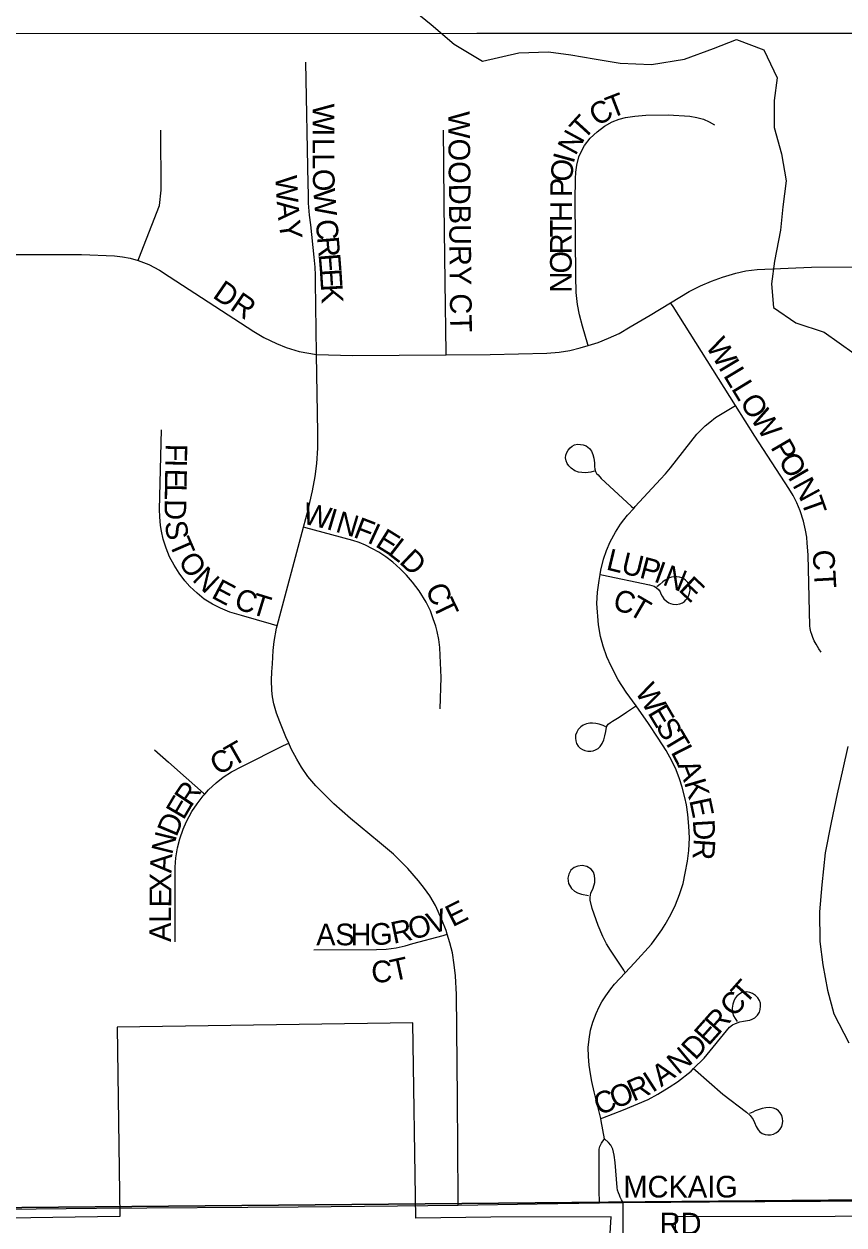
# Model space of a CAD drawing. Extents: x 0 to 680, y 0 to 440.
# Drawn here: x 441 to 447.31, y 330.74 to 339.97 of the extents above; entities that cross this region are included whole.
import ezdxf

# ---------------------------------------------------------------- set-up
doc = ezdxf.new("R2010")
doc.units = 0
for name, color, linetype in [('GM_X_City_Street', 7, 'Continuous'), ('GM_X_City_Street_Text', 7, 'Continuous'), ('GM_X_Corporation', 7, 'Continuous'), ('GM_X_County_Road', 7, 'Continuous'), ('GM_X_Minor_River', 7, 'Continuous'), ('GM_X_Section', 7, 'Continuous'), ('GM_X_Township_Subdivision', 7, 'Continuous')]:
    doc.layers.add(name, color=color, linetype=linetype)

msp = doc.modelspace()

# ---------------------------------------------------------------- linework, layer by layer
at = {"layer": 'GM_X_City_Street'}
for points in [[(443.2486, 337.4308), (443.2485, 337.4357), (443.2408, 337.989), (443.2401, 338.0396), (443.2372, 338.1032), (443.2296, 338.1797), (443.2046, 338.4275), (443.1948, 338.5024), (443.1866, 338.5938), (443.185, 338.6671), (443.1841, 338.7412), (443.1657, 339.6776)], [(445.3388, 337.4996), (445.3364, 337.5079), (445.2957, 337.648), (445.2726, 337.7351), (445.2565, 337.8156), (445.2454, 337.9065), (445.2425, 338.0337), (445.2376, 338.6137), (445.2413, 338.7817), (445.2424, 338.8324), (445.2503, 338.8877), (445.2674, 338.9499), (445.2878, 338.9952), (445.31, 339.0384), (445.3529, 339.0947), (445.4067, 339.1435), (445.4638, 339.1875), (445.5231, 339.2192), (445.5779, 339.2396), (445.6265, 339.254), (445.6968, 339.2642), (445.7832, 339.2699), (445.9532, 339.2736), (446.1206, 339.2642), (446.176, 339.2543), (446.2265, 339.2396), (446.2705, 339.2202), (446.3119, 339.1969)], [(441.8745, 338.1537), (441.8802, 338.1682), (442.0397, 338.575), (442.0535, 338.6946), (442.0502, 339.1569)], [(444.2446, 337.4279), (444.2445, 337.4411), (444.2377, 337.99), (444.2303, 338.5825), (444.2274, 338.9067), (444.2252, 339.1561)], [(440.7016, 338.1998), (441.4396, 338.1982), (441.6928, 338.1889), (441.7558, 338.1827), (441.8128, 338.1712), (441.8745, 338.1537)], [(441.8745, 338.1537), (441.9562, 338.1223), (442.0393, 338.0783), (442.1145, 338.0297), (442.7662, 337.6071), (442.8412, 337.5616), (442.939, 337.5144), (443.0139, 337.4834), (443.115, 337.4524), (443.2486, 337.4308)], [(445.9731, 337.8283), (446.1162, 337.9146), (446.2018, 337.9577), (446.2866, 337.9943), (446.373, 338.0262), (446.476, 338.0561), (446.5523, 338.0735), (446.64, 338.0844), (447.0572, 338.1018), (447.5499, 338.1046)], [(445.3388, 337.4996), (445.4147, 337.5225), (445.4947, 337.5555), (445.576, 337.5926), (445.6619, 337.6418), (445.815, 337.7331), (445.9731, 337.8283)], [(446.4716, 337.0376), (445.9915, 337.799), (445.9731, 337.8283)], [(443.1476, 336.1016), (443.183, 336.2343), (443.216, 336.3805), (443.2365, 336.493), (443.2502, 336.5924), (443.2567, 336.7096), (443.2572, 336.8287), (443.2486, 337.4308)], [(443.2486, 337.4308), (443.2499, 337.4305), (443.5217, 337.4229), (444.2446, 337.4279)], [(444.2446, 337.4279), (444.5843, 337.4303), (445.0209, 337.4414), (445.1147, 337.4492), (445.1979, 337.4622), (445.2777, 337.4818), (445.3388, 337.4996)], [(445.6889, 336.2471), (445.7013, 336.2609), (445.8961, 336.4705), (445.9331, 336.5131), (445.9728, 336.5595), (446.176, 336.8175), (446.2115, 336.8539), (446.2401, 336.8812), (446.2739, 336.9111), (446.3195, 336.945), (446.3689, 336.9775), (446.46, 337.0308), (446.4716, 337.0376)], [(447.1325, 335.142), (447.1148, 335.1662), (447.0922, 335.2033), (447.0784, 335.2285), (447.0672, 335.2532), (447.0587, 335.2779), (447.0526, 335.2965), (447.047, 335.3227), (447.0445, 335.3438), (447.0305, 335.8907), (447.0248, 335.979), (447.0204, 336.0251), (447.0117, 336.0784), (446.9956, 336.1473), (446.9701, 336.229), (446.9445, 336.2888), (446.9152, 336.3462), (446.8839, 336.4002), (446.6201, 336.802), (446.4716, 337.0376)], [(442.9454, 335.3446), (442.9008, 335.3574), (442.6694, 335.4218), (442.5799, 335.4495), (442.5092, 335.478), (442.4483, 335.5107), (442.3841, 335.5497), (442.3289, 335.594), (442.2718, 335.6466), (442.2345, 335.6898), (442.1903, 335.7478), (442.1515, 335.8091), (442.1171, 335.8729), (442.0901, 335.9409), (442.068, 336.0105), (442.0546, 336.0705), (442.0469, 336.1159), (442.0414, 336.1819), (442.0394, 336.2369), (442.0554, 336.8518)], [(445.3858, 336.5326), (445.3583, 336.5246), (445.3379, 336.5222), (445.3161, 336.5211), (445.2903, 336.5233), (445.2635, 336.5254), (445.2366, 336.5348), (445.2084, 336.555), (445.1893, 336.5731), (445.1757, 336.5927), (445.1691, 336.6115), (445.1649, 336.6362), (445.1674, 336.6548), (445.1736, 336.6753), (445.1842, 336.6952), (445.199, 336.7122), (445.2151, 336.7257), (445.2344, 336.7346), (445.2563, 336.7394), (445.2786, 336.739), (445.2997, 336.7348), (445.3236, 336.7266), (445.3481, 336.7085), (445.3641, 336.6869), (445.3755, 336.6618), (445.3829, 336.6325), (445.3861, 336.5967), (445.3865, 336.5695), (445.3887, 336.5478), (445.3945, 336.5304), (445.4032, 336.5159), (445.4149, 336.5035), (445.4382, 336.4775), (445.6703, 336.2642), (445.6889, 336.2471)], [(445.4309, 335.738), (445.4371, 335.7715), (445.457, 335.8552), (445.4805, 335.9224), (445.509, 335.9905), (445.5498, 336.0629), (445.5875, 336.1249), (445.6131, 336.1594), (445.6418, 336.1946), (445.6889, 336.2471)], [(442.9454, 335.3446), (443.1476, 336.1016)], [(444.199, 334.7042), (444.2061, 334.9462), (444.1999, 335.114), (444.1961, 335.1756), (444.1886, 335.2372), (444.1762, 335.2994), (444.1663, 335.3418), (444.1466, 335.3978), (444.1247, 335.4577), (444.0911, 335.5254), (444.0372, 335.6127), (443.9859, 335.6785), (443.9396, 335.734), (443.8928, 335.7821), (443.834, 335.8332), (443.7818, 335.8736), (443.728, 335.9087), (443.6782, 335.9367), (443.6256, 335.9638), (443.5761, 335.9833), (443.5276, 335.999), (443.3657, 336.0425), (443.1662, 336.0966), (443.1476, 336.1016)], [(445.7071, 334.7269), (445.6317, 334.8323), (445.5706, 334.9269), (445.5147, 335.0323), (445.4823, 335.1038), (445.4543, 335.1875), (445.4336, 335.2616), (445.4181, 335.35), (445.4062, 335.5161), (445.4111, 335.6033), (445.4224, 335.6926), (445.4309, 335.738)], [(445.4309, 335.738), (445.4431, 335.7353), (445.8095, 335.6576), (445.8291, 335.6529), (445.8461, 335.6473), (445.8646, 335.6366), (445.8795, 335.6224), (445.8916, 335.6049), (445.8983, 335.5884), (445.9081, 335.5712), (445.9214, 335.552), (445.9406, 335.5336), (445.9597, 335.5211), (445.973, 335.515), (445.9892, 335.5104), (446.0146, 335.5078), (446.0433, 335.5122), (446.0638, 335.5211), (446.0794, 335.5296), (446.0914, 335.5422), (446.1008, 335.5545), (446.1112, 335.5718), (446.1193, 335.5952), (446.1228, 335.6181), (446.1197, 335.6413), (446.1134, 335.6604), (446.1034, 335.6781), (446.0887, 335.6943), (446.0742, 335.7048), (446.0583, 335.7121), (446.0411, 335.7174), (446.02, 335.72), (445.9994, 335.7195), (445.9802, 335.7167), (445.9641, 335.7116), (445.9499, 335.7048), (445.9313, 335.6943), (445.9138, 335.6816), (445.8892, 335.6613), (445.8678, 335.6427)], [(443.0335, 334.4417), (443.0123, 334.4899), (442.9666, 334.6056), (442.9405, 334.6724), (442.9194, 334.7425), (442.9096, 334.7979), (442.9047, 334.8451), (442.9014, 334.9266), (442.9031, 334.9902), (442.9079, 335.0521), (442.9143, 335.1542), (442.9226, 335.2233), (442.94, 335.3249), (442.9454, 335.3446)], [(445.4749, 334.5672), (445.4534, 334.5771), (445.4244, 334.587), (445.398, 334.5927), (445.3724, 334.5952), (445.3518, 334.5957), (445.3253, 334.5903), (445.3003, 334.5794), (445.2824, 334.5672), (445.2626, 334.5449), (445.2502, 334.5258), (445.2419, 334.5036), (445.2402, 334.4796), (445.2437, 334.4585), (445.2486, 334.4383), (445.2609, 334.4176), (445.2757, 334.4036), (445.2948, 334.392), (445.3121, 334.3854), (445.3369, 334.3807), (445.3592, 334.3796), (445.3757, 334.3829), (445.3955, 334.3903), (445.4146, 334.4011), (445.4302, 334.416), (445.4468, 334.4374), (445.4584, 334.4656), (445.4658, 334.4969), (445.4736, 334.5318), (445.4782, 334.5498), (445.4831, 334.5705), (445.4931, 334.5861), (445.5112, 334.6002), (445.5268, 334.6109), (445.5765, 334.641), (445.6342, 334.6789), (445.6955, 334.7192), (445.7071, 334.7269)], [(445.6243, 332.6756), (445.6946, 332.751), (445.8255, 332.8952), (445.8681, 332.9523), (445.9047, 333.0044), (445.9305, 333.0461), (445.9746, 333.1232), (446.0114, 333.1985), (446.0423, 333.2775), (446.0686, 333.3614), (446.0862, 333.4417), (446.1034, 333.5328), (446.1127, 333.6161), (446.1187, 333.713), (446.1145, 333.8036), (446.1056, 333.8935), (446.0945, 333.9668), (446.0824, 334.0236), (446.0623, 334.1022), (446.0425, 334.1669), (446.0157, 334.2354), (445.9835, 334.3052), (445.9391, 334.3841), (445.8776, 334.4795), (445.804, 334.5912), (445.7071, 334.7269)], [(441.9999, 334.3901), (442.1094, 334.2938), (442.2453, 334.1742), (442.3789, 334.0567), (442.3875, 334.049)], [(442.3875, 334.049), (442.4168, 334.0825), (442.4745, 334.1356), (442.5305, 334.179), (442.5943, 334.2203), (442.6722, 334.2609), (442.9941, 334.422), (443.0335, 334.4417)], [(444.2538, 332.9709), (444.2454, 332.9992), (444.2134, 333.0833), (444.1629, 333.1925), (444.1189, 333.2659), (444.0797, 333.3243), (444.0325, 333.3832), (443.9518, 333.4769), (443.8402, 333.587), (443.7331, 333.6779), (443.5093, 333.8624), (443.3815, 333.9742), (443.2434, 334.1117), (443.1818, 334.1851), (443.131, 334.2568), (443.0954, 334.3171), (443.0527, 334.3984), (443.0335, 334.4417)], [(442.1601, 332.9124), (442.1588, 333.4879), (442.1652, 333.5586), (442.1777, 333.6367), (442.1962, 333.7051), (442.2223, 333.78), (442.2479, 333.8395), (442.2887, 333.9147), (442.3289, 333.9739), (442.3767, 334.0366), (442.3875, 334.049)], [(445.6243, 332.6756), (445.6119, 332.6956), (445.5094, 332.8495), (445.4801, 332.8984), (445.4513, 332.9544), (445.4154, 333.0388), (445.3686, 333.1692), (445.3531, 333.2327), (445.3531, 333.2559), (445.3591, 333.2867), (445.3764, 333.3267), (445.3899, 333.3684), (445.391, 333.395), (445.387, 333.4227), (445.3788, 333.4476), (445.3618, 333.4709), (445.3287, 333.4915), (445.2922, 333.4988), (445.2592, 333.4951), (445.2308, 333.4846), (445.2055, 333.4647), (445.1884, 333.4341), (445.1815, 333.4038), (445.1867, 333.3606), (445.2094, 333.3235), (445.2324, 333.3036), (445.2568, 333.2889), (445.286, 333.2791), (445.3398, 333.2706)], [(443.2273, 332.8503), (443.7083, 332.8534), (443.7848, 332.8568), (443.8614, 332.8666), (443.9299, 332.8828), (443.9901, 332.9007), (444.2232, 332.9628), (444.2538, 332.9709)], [(444.3376, 330.8885), (444.3373, 330.9418), (444.3337, 331.7099), (444.3258, 332.508), (444.3172, 332.6527), (444.308, 332.7362), (444.2936, 332.8285), (444.2737, 332.9041), (444.2538, 332.9709)], [(445.4354, 331.5533), (445.3844, 331.7593), (445.3664, 331.8379), (445.3552, 331.8967), (445.346, 331.9652), (445.3409, 332.0311), (445.3389, 332.0991), (445.3453, 332.1631), (445.3573, 332.2329), (445.3753, 332.2952), (445.3994, 332.3627), (445.423, 332.4139), (445.444, 332.4517), (445.4751, 332.4983), (445.5118, 332.5516), (445.5417, 332.587), (445.6243, 332.6756)], [(446.1501, 331.9382), (446.2309, 332.019), (446.4256, 332.257), (446.4492, 332.275), (446.4712, 332.2859), (446.5056, 332.2971), (446.5346, 332.3021), (446.5656, 332.3074), (446.5824, 332.3101), (446.6012, 332.3187), (446.6208, 332.3289), (446.6419, 332.3487), (446.657, 332.3709), (446.6628, 332.3919), (446.6657, 332.4194), (446.6637, 332.4422), (446.657, 332.4629), (446.6451, 332.4814), (446.6251, 332.5013), (446.6028, 332.516), (446.5832, 332.5245), (446.5608, 332.5279), (446.5375, 332.5259), (446.518, 332.5206), (446.497, 332.5085), (446.4822, 332.4956), (446.4687, 332.4803), (446.4585, 332.4578), (446.4513, 332.4332), (446.4462, 332.4034), (446.4505, 332.3694), (446.4578, 332.3448), (446.4694, 332.3238), (446.4846, 332.2991)], [(445.4354, 331.5533), (445.4512, 331.5593), (445.6107, 331.62), (445.8013, 331.7007), (445.8753, 331.7421), (445.9625, 331.7945), (446.0262, 331.8356), (446.1301, 331.9183), (446.1501, 331.9382)], [(446.1501, 331.9382), (446.1643, 331.9257), (446.374, 331.7406), (446.5567, 331.604), (446.5848, 331.5773), (446.6085, 331.5466), (446.6196, 331.5222), (446.6316, 331.4927), (446.6385, 331.4801), (446.6461, 331.4674), (446.6595, 331.4522), (446.6777, 331.4388), (446.7001, 331.4319), (446.7215, 331.4281), (446.7406, 331.4297), (446.7647, 331.4338), (446.784, 331.4431), (446.8021, 331.4564), (446.8162, 331.471), (446.8277, 331.4917), (446.835, 331.5152), (446.8371, 331.5347), (446.8344, 331.555), (446.8282, 331.577), (446.8154, 331.599), (446.8027, 331.6124), (446.7854, 331.6249), (446.7643, 331.6335), (446.7378, 331.6383), (446.7064, 331.6368), (446.6784, 331.6319), (446.6546, 331.6236), (446.6239, 331.6123), (446.6054, 331.6036), (446.5804, 331.592)], [(445.4652, 331.3983), (445.4397, 331.536), (445.4354, 331.5533)], [(445.4255, 330.9051), (445.4241, 331.003), (445.4228, 331.0902), (445.423, 331.2235), (445.423, 331.2827), (445.4241, 331.3184), (445.4285, 331.3395), (445.4408, 331.3639), (445.4652, 331.3983)], [(445.607, 330.908), (445.596, 330.9275), (445.5856, 330.9492), (445.5786, 330.9639), (445.5709, 330.9829), (445.5648, 331.0038), (445.5613, 331.0238), (445.545, 331.2149), (445.5395, 331.2729), (445.5285, 331.3196), (445.5129, 331.3484), (445.4951, 331.3695), (445.4652, 331.3983)], [(445.607, 330.908), (445.9735, 330.9114), (446.2724, 330.9129)]]:
    msp.add_lwpolyline(points, dxfattribs=at)
at = {"layer": 'GM_X_Corporation'}
for points in [[(432.4035, 339.285), (435.5878, 339.2856), (435.5877, 339.8995), (444.4829, 339.9013), (449.0341, 339.9022)], [(445.5048, 330.6277), (445.5155, 330.7981), (444.5882, 330.7962), (444.0115, 330.788), (443.9901, 332.2896), (441.713, 332.2571), (441.7338, 330.7993), (439.5011, 330.7675), (439.478, 332.382), (438.8773, 332.3734), (438.9004, 330.7589), (438.0395, 330.7466), (437.2449, 329.0442)], [(450.9331, 330.8092), (446.0089, 330.7991), (446.0091, 329.4184)]]:
    msp.add_lwpolyline(points, dxfattribs=at)
at = {"layer": 'GM_X_County_Road'}
for points in [[(439.8573, 330.8461), (440.3898, 330.852), (441.554, 330.8648)], [(441.554, 330.8648), (443.1061, 330.8751), (443.8719, 330.882)], [(443.8719, 330.882), (444.3376, 330.8885)], [(444.3376, 330.8885), (444.9461, 330.8972), (445.4255, 330.9051)], [(445.4255, 330.9051), (445.607, 330.908)], [(446.2724, 330.9129), (447.1274, 330.9196), (448.0923, 330.9267), (449.8265, 330.9439)]]:
    msp.add_lwpolyline(points, dxfattribs=at)
at = {"layer": 'GM_X_Minor_River'}
for points in [[(441.1334, 344.0457), (441.1434, 343.8448), (441.1606, 343.6706), (441.1977, 343.4894), (441.2484, 343.3212), (441.3183, 343.0993), (441.3819, 342.9042), (441.4587, 342.6954), (441.5418, 342.4666), (441.6316, 342.2376), (441.7475, 341.9613), (441.8765, 341.6781), (441.9861, 341.4287), (442.1829, 341.1913), (442.5074, 340.9917), (442.8126, 340.8394), (443.0779, 340.7011), (443.3165, 340.5633), (443.5085, 340.4396), (443.7068, 340.2957), (443.9116, 340.1451), (444.1295, 339.9674), (444.3076, 339.8172), (444.5262, 339.6864)], [(444.5262, 339.6864), (444.8048, 339.7501), (445.0323, 339.7583), (445.2056, 339.7342), (445.3854, 339.7034), (445.5853, 339.672), (445.8258, 339.6598), (446.0808, 339.7008), (446.3034, 339.7826), (446.4789, 339.8521), (446.6911, 339.7736), (446.793, 339.5574), (446.769, 339.3841), (446.7709, 339.1767), (446.8264, 338.9749), (446.8617, 338.7668), (446.837, 338.5667), (446.8195, 338.3866), (446.7738, 338.1469), (446.7498, 337.9736), (446.7656, 337.7927), (446.9368, 337.6751), (447.1558, 337.6032), (447.386, 337.4375)], [(447.3363, 334.4164), (447.2988, 334.2433), (447.2542, 334.0505), (447.209, 333.8309), (447.1635, 333.5979), (447.1378, 333.351), (447.1196, 333.1442), (447.1211, 332.9168), (447.1437, 332.7358), (447.1793, 332.541), (447.2286, 332.3594), (447.3438, 332.1361)]]:
    msp.add_lwpolyline(points, dxfattribs=at)
at = {"layer": 'GM_X_Section'}
for points in [[(453.5154, 348.7506), (453.6769, 330.9853), (435.9013, 330.8241), (435.7026, 347.83), (435.7081, 348.4306)], [(453.6769, 330.9853), (453.7725, 312.8943), (435.9077, 312.881), (435.9069, 330.1031), (435.9013, 330.8241)]]:
    msp.add_lwpolyline(points, close=True, dxfattribs=at)
at = {"layer": 'GM_X_Township_Subdivision'}
msp.add_lwpolyline([(445.5911, 329.5102), (445.5941, 329.5565), (445.6084, 329.9762), (445.6076, 330.4807), (445.6071, 330.8786), (445.607, 330.908)], dxfattribs=at)

# ---------------------------------------------------------------- texts
at = {"layer": 'GM_X_City_Street_Text'}
for s, height, rotation, p in [('C', 0.1669, 30.13054, (445.4072, 339.1812)), ('T', 0.1669, 21.09634, (445.5152, 339.2445)), ('W', 0.1669, 270.03363, (443.2178, 339.3599)), ('WOODBURY CT', 0.166893, 270.55649, (444.2606, 339.3007)), ('T', 0.1669, 47.5701, (445.3049, 339.0741)), ('I', 0.1669, 270.03088, (443.218, 339.1689)), ('N', 0.1669, 61.56747, (445.2412, 338.9538)), ('L', 0.1669, 270.02733, (443.218, 339.0955)), ('L', 0.1669, 270.02733, (443.2181, 338.978)), ('O', 0.1669, 84.72442, (445.2134, 338.7537)), ('I', 0.1669, 74.69119, (445.2256, 338.8923)), ('W', 0.1669, 272.89263, (442.9311, 338.8042)), ('O', 0.1669, 271.42369, (443.2182, 338.8561)), ('P', 0.1669, 89.83605, (445.2133, 338.6401)), ('W', 0.1669, 274.51072, (443.2224, 338.6994)), ('A', 0.1669, 274.96073, (442.9411, 338.6069)), ('H', 0.1669, 89.82511, (445.2127, 338.4492)), ('Y', 0.1669, 278.15778, (442.955, 338.4504)), ('C', 0.1669, 274.74146, (443.2411, 338.4644)), ('T', 0.1669, 89.83605, (445.2124, 338.3317)), ('R', 0.1669, 89.8279, (445.212, 338.1995)), ('R', 0.1669, 274.76896, (443.252, 338.3326)), ('E', 0.1669, 274.67743, (443.263, 338.201)), ('O', 0.1669, 89.83529, (445.2116, 338.0527)), ('E', 0.1669, 273.77229, (443.2725, 338.0846)), ('DR', 0.16689, 325.49496, (442.4405, 337.873)), ('N', 0.1669, 89.82511, (445.2112, 337.9058)), ('K', 0.1669, 273.03922, (443.2802, 337.9679)), ('W', 0.1669, 300.99836, (446.2388, 337.4962)), ('I', 0.1669, 300.98625, (446.3371, 337.3325)), ('L', 0.1669, 300.98808, (446.3749, 337.2695)), ('L', 0.1669, 301.34632, (446.436, 337.1679)), ('O', 0.1669, 303.14924, (446.5002, 337.0627)), ('W', 0.1669, 303.68066, (446.5814, 336.9383)), ('P', 0.1669, 300.14825, (446.7382, 336.7175)), ('F', 0.1669, 268.98915, (442.0869, 336.7442)), ('I', 0.1669, 268.99387, (442.0849, 336.6267)), ('O', 0.1669, 300.15751, (446.7972, 336.6159)), ('E', 0.1669, 268.98931, (442.0836, 336.5533)), ('I', 0.1669, 300.12432, (446.871, 336.4889)), ('L', 0.1669, 268.98931, (442.0815, 336.4359)), ('N', 0.1669, 298.57907, (446.9073, 336.4264)), ('T', 0.1669, 289.64465, (446.9747, 336.3037)), ('D', 0.1669, 268.97267, (442.0794, 336.3185)), ('W', 0.1669, 347.11376, (443.1325, 336.1319)), ('I', 0.1669, 343.37612, (443.3158, 336.0901)), ('N', 0.1669, 343.35518, (443.3862, 336.0691)), ('S', 0.1669, 278.67783, (442.0788, 336.1409)), ('F', 0.1669, 338.92915, (443.5237, 336.0281)), ('I', 0.1669, 335.09665, (443.6306, 335.987)), ('T', 0.1669, 293.34676, (442.1094, 335.98)), ('E', 0.1669, 328.01489, (443.6925, 335.9587)), ('L', 0.1669, 322.30478, (443.7885, 335.8989)), ('O', 0.1669, 305.88759, (442.1756, 335.8375)), ('D', 0.1669, 316.113, (443.8779, 335.8302)), ('L', 0.1669, 346.40117, (445.4701, 335.7776)), ('U', 0.1669, 346.43012, (445.5844, 335.75)), ('P', 0.1669, 345.10906, (445.7262, 335.7157)), ('CT', 0.16689, 273.1906, (447.0656, 335.925)), ('N', 0.1669, 316.5131, (442.284, 335.6931)), ('I', 0.1669, 340.09909, (445.8361, 335.6866)), ('N', 0.1669, 338.21077, (445.9037, 335.6622)), ('E', 0.1669, 332.07097, (442.4306, 335.5632)), ('C', 0.1669, 294.65301, (444.0816, 335.6277)), ('E', 0.1669, 316.83516, (446.0263, 335.6165)), ('C', 0.1669, 341.966, (442.6048, 335.4806)), ('T', 0.1669, 342.88959, (442.7332, 335.4388)), ('C', 0.1669, 345.2688, (445.5207, 335.469)), ('T', 0.1669, 329.7298, (445.6375, 335.4399)), ('T', 0.1669, 295.66725, (444.1381, 335.5046)), ('W', 0.1669, 300.74174, (445.6951, 334.8385)), ('E', 0.1669, 300.71074, (445.7927, 334.6744)), ('S', 0.1669, 300.74741, (445.8527, 334.5733)), ('T', 0.1669, 29.79232, (442.6044, 334.2562)), ('T', 0.1669, 300.73423, (445.9128, 334.4723)), ('C', 0.1669, 31.93845, (442.4936, 334.1871)), ('L', 0.1669, 297.11479, (445.9715, 334.3737)), ('A', 0.1669, 291.29011, (446.0232, 334.2732)), ('R', 0.1669, 56.39075, (442.282, 333.9427)), ('K', 0.1669, 286.37475, (446.0753, 334.1399)), ('E', 0.1669, 59.50951, (442.2236, 333.8435)), ('E', 0.1669, 281.9154, (446.1159, 334.0024)), ('D', 0.1669, 67.1515, (442.1692, 333.7134)), ('D', 0.1669, 273.30229, (446.1437, 333.8502)), ('N', 0.1669, 76.15991, (442.1363, 333.5774)), ('R', 0.1669, 265.94033, (446.1522, 333.7092)), ('A', 0.1669, 87.5731, (442.1313, 333.4393)), ('X', 0.1669, 89.51907, (442.1301, 333.294)), ('E', 0.1669, 89.53552, (442.1292, 333.1765)), ('L', 0.1669, 89.53102, (442.1282, 333.059)), ('V', 0.1669, 18.66926, (444.1322, 332.9672)), ('E', 0.1669, 26.79216, (444.2952, 333.0242)), ('R', 0.1669, 12.04819, (443.8406, 332.897)), ('O', 0.1669, 14.61046, (443.9777, 332.9264)), ('A', 0.1669, 89.51907, (442.127, 332.9121)), ('A', 0.1669, 0.26232, (443.2454, 332.8851)), ('S', 0.1669, 0.2459, (443.3922, 332.8858)), ('H', 0.1669, 0.24046, (443.5097, 332.8863)), ('G', 0.1669, 2.35968, (443.6633, 332.8871)), ('C', 0.1669, 2.67203, (443.6731, 332.598)), ('T', 0.1669, 12.44105, (443.8359, 332.6083)), ('T', 0.1669, 48.29125, (446.5483, 332.4245)), ('C', 0.1669, 48.26363, (446.4602, 332.3258)), ('R', 0.1669, 48.2793, (446.3429, 332.1942)), ('E', 0.1669, 48.1143, (446.2641, 332.1064)), ('D', 0.1669, 47.15062, (446.1622, 331.9964)), ('N', 0.1669, 39.71098, (446.032, 331.8863)), ('A', 0.1669, 35.11749, (445.9002, 331.7929)), ('R', 0.1669, 23.59938, (445.6855, 331.6822)), ('I', 0.1669, 32.86238, (445.8326, 331.7491)), ('O', 0.1669, 21.96659, (445.5445, 331.6252)), ('C', 0.1669, 21.95475, (445.4219, 331.5758)), ('MCKAIG', 0.16689, 0.00001, (445.6097, 330.9465)), ('RD', 0.16689, 0.00001, (445.8887, 330.6625))]:
    msp.add_text(s, height=height, rotation=rotation, dxfattribs=at).set_placement(p)

doc.saveas('drawing.dxf')
